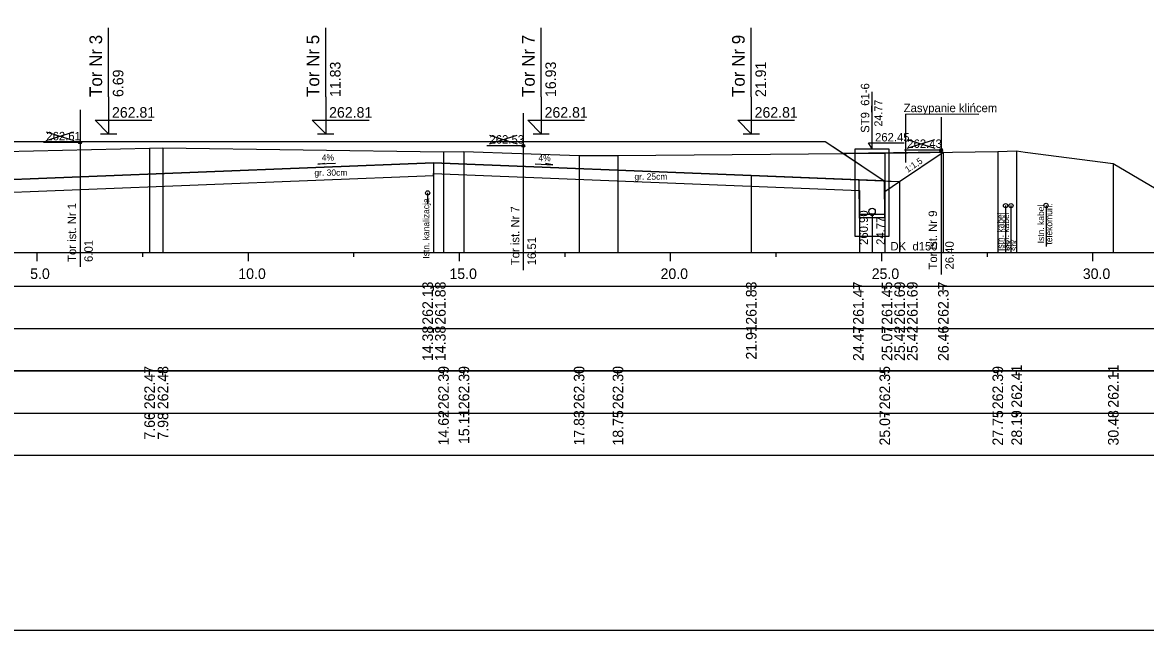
# Model space of a CAD drawing. Extents: x 6516023 to 6560129, y 5513077 to 5529206.
# Drawn here: x 6519138.11 to 6519164.71, y 5514518.16 to 5514532.56 of the extents above; entities that cross this region are included whole.
import ezdxf

# ---------------------------------------------------------------- set-up
doc = ezdxf.new("R2010")
doc.units = 0
for name, color, linetype in [('IR_default', 7, 'Continuous'), ('TOR_PRZEK_P-kable', 7, 'Continuous'), ('TOR_PRZEK_P-komponent', 7, 'Continuous'), ('TOR_PRZEK_P-odwodnienie', 7, 'Continuous'), ('TOR_PRZEK_P-opisy', 7, 'Continuous'), ('TOR_PRZEK_P-tabelka istniejace', 7, 'Continuous'), ('TOR_PRZEK_P-tabelka projektowane', 7, 'Continuous'), ('TOR_PRZEK_P-teren istniejacy', 7, 'Continuous'), ('TOR_PRZEK_P-tory istniejace', 7, 'Continuous'), ('TOR_PRZEK_P-tory projektowane', 7, 'Continuous'), ('TOR_PRZEK_P-uklad odniesienia', 7, 'Continuous'), ('TOR_PRZEK_P-warstwa ochronna I', 7, 'Continuous'), ('TOR_PRZEK_P-warstwa ochronna II', 7, 'Continuous'), ('TOR_RAMKI-ramka+tabelka 1', 7, 'Continuous')]:
    doc.layers.add(name, color=color, linetype=linetype)

msp = doc.modelspace()

# ---------------------------------------------------------------- linework, layer by layer
at = {"layer": 'IR_default'}
msp.add_lwpolyline([(6519135.926, 5514529.741), (6519138.402, 5514529.741), (6519139.241, 5514529.741), (6519141.902, 5514529.741), (6519142.277, 5514529.741), (6519143.544, 5514529.741), (6519144.385, 5514529.741), (6519147.044, 5514529.741), (6519147.432, 5514529.741), (6519148.647, 5514529.741), (6519152.147, 5514529.741), (6519152.504, 5514529.741), (6519153.621, 5514529.741), (6519154.466, 5514529.741), (6519157.121, 5514529.741), (6519157.46, 5514529.515), (6519158.523, 5514528.806), (6519158.607, 5514528.802), (6519158.886, 5514528.791), (6519159.92, 5514529.481)], dxfattribs=at)
at = {"layer": 'TOR_PRZEK_P-kable'}
for p, q in [((6519147.708, 5514528.52), (6519147.708, 5514528.25)), ((6519161.395, 5514528.218), (6519161.395, 5514527.108)), ((6519161.523, 5514528.219), (6519161.523, 5514527.109)), ((6519162.352, 5514528.224), (6519162.352, 5514527.25))]:
    msp.add_line(p, q, dxfattribs=at)
for centre in [(6519147.708, 5514528.52), (6519161.395, 5514528.218), (6519161.523, 5514528.219), (6519162.352, 5514528.224)]:
    msp.add_circle(centre, 0.05, dxfattribs=at)
at = {"layer": 'TOR_PRZEK_P-komponent'}
msp.add_line((6519159.92, 5514529.481), (6519157.557, 5514529.45), dxfattribs=at)
msp.add_lwpolyline([(6519135.213, 5514529.741), (6519138.402, 5514529.741), (6519141.902, 5514529.741), (6519143.544, 5514529.741), (6519147.044, 5514529.741), (6519148.647, 5514529.741), (6519152.147, 5514529.741), (6519153.621, 5514529.741), (6519157.121, 5514529.741), (6519158.523, 5514528.806), (6519155.371, 5514528.932), (6519147.846, 5514529.233), (6519136.693, 5514528.787)], dxfattribs=at)
at = {"layer": 'TOR_PRZEK_P-odwodnienie'}
for p, q in [((6519158.233, 5514529.564), (6519158.233, 5514530.914)), ((6519158.15, 5514529.702), (6519158.99, 5514529.702)), ((6519158.233, 5514529.564), (6519158.15, 5514529.702)), ((6519157.934, 5514527.925), (6519157.931, 5514528.829)), ((6519158.534, 5514527.927), (6519158.531, 5514528.805)), ((6519158.534, 5514528.006), (6519157.934, 5514528.006)), ((6519158.534, 5514527.926), (6519157.934, 5514527.926))]:
    msp.add_line(p, q, dxfattribs=at)
for points in [[(6519157.833, 5514528.156), (6519157.833, 5514529.564), (6519158.633, 5514529.564), (6519158.633, 5514527.486), (6519157.833, 5514527.486), (6519157.833, 5514528.156)], [(6519158.234, 5514528.006), (6519158.234, 5514527.111), (6519159.545, 5514527.111)]]:
    msp.add_lwpolyline(points, dxfattribs=at)
for centre, radius in [((6519158.234, 5514528.081), 0.075), ((6519158.234, 5514528.006), 0.03)]:
    msp.add_circle(centre, radius, dxfattribs=at)
at = {"layer": 'TOR_PRZEK_P-opisy'}
msp.add_line((6519159.033, 5514529.237), (6519159.033, 5514530.384), dxfattribs=at)
msp.add_line((6519159.033, 5514529.237), (6519159.033, 5514530.384), dxfattribs=at)
for points in [[(6519160.765, 5514530.373), (6519159.033, 5514530.384)], [(6519145.524, 5514529.218), (6519145.106, 5514529.198), (6519145.274, 5514529.227)], [(6519150.252, 5514529.205), (6519150.67, 5514529.186), (6519150.502, 5514529.214)]]:
    msp.add_lwpolyline(points, dxfattribs=at)
at = {"layer": 'TOR_PRZEK_P-tabelka istniejace'}
for p, q in [((6519141.123, 5514524.206), (6519141.123, 5514524.306)), ((6519141.44, 5514524.206), (6519141.44, 5514524.306)), ((6519148.084, 5514524.206), (6519148.084, 5514524.306)), ((6519148.568, 5514524.206), (6519148.568, 5514524.306)), ((6519151.295, 5514524.206), (6519151.295, 5514524.306)), ((6519152.215, 5514524.206), (6519152.215, 5514524.306)), ((6519158.534, 5514524.206), (6519158.534, 5514524.306)), ((6519161.21, 5514524.206), (6519161.21, 5514524.306)), ((6519161.657, 5514524.206), (6519161.657, 5514524.306)), ((6519163.946, 5514524.206), (6519163.946, 5514524.306)), ((6519089.663, 5514523.306), (6519173.463, 5514523.306)), ((6519141.123, 5514523.206), (6519141.123, 5514523.306)), ((6519141.44, 5514523.206), (6519141.44, 5514523.306)), ((6519148.084, 5514523.206), (6519148.084, 5514523.306)), ((6519148.568, 5514523.206), (6519148.568, 5514523.306)), ((6519151.295, 5514523.206), (6519151.295, 5514523.306)), ((6519152.215, 5514523.206), (6519152.215, 5514523.306)), ((6519158.534, 5514523.206), (6519158.534, 5514523.306)), ((6519161.21, 5514523.206), (6519161.21, 5514523.306)), ((6519161.657, 5514523.206), (6519161.657, 5514523.306)), ((6519163.946, 5514523.206), (6519163.946, 5514523.306))]:
    msp.add_line(p, q, dxfattribs=at)
for points in [[(6519141.123, 5514529.581), (6519141.123, 5514527.306), (6519141.123, 5514527.176), (6519141.123, 5514527.106)], [(6519141.44, 5514529.584), (6519141.44, 5514527.306), (6519141.44, 5514527.176), (6519141.44, 5514527.106)], [(6519161.657, 5514529.513), (6519161.657, 5514527.306), (6519161.657, 5514527.176), (6519161.657, 5514527.106)], [(6519148.084, 5514529.491), (6519148.084, 5514527.306), (6519148.084, 5514527.176), (6519148.084, 5514527.106)], [(6519148.568, 5514529.498), (6519148.568, 5514527.306), (6519148.568, 5514527.176), (6519148.568, 5514527.106)], [(6519151.295, 5514529.407), (6519151.295, 5514527.306), (6519151.295, 5514527.176), (6519151.295, 5514527.106)], [(6519152.215, 5514529.403), (6519152.215, 5514527.306), (6519152.215, 5514527.176), (6519152.215, 5514527.106)], [(6519158.534, 5514529.459), (6519158.534, 5514527.306), (6519158.534, 5514527.176), (6519158.534, 5514527.106)], [(6519161.21, 5514529.501), (6519161.21, 5514527.306), (6519161.21, 5514527.176), (6519161.21, 5514527.106)], [(6519163.946, 5514529.215), (6519163.946, 5514527.306), (6519163.946, 5514527.176), (6519163.946, 5514527.106)]]:
    msp.add_lwpolyline(points, dxfattribs=at)
msp.add_lwpolyline([(6519089.663, 5514524.306), (6519089.663, 5514522.306), (6519173.463, 5514522.306), (6519173.463, 5514524.306)], close=True, dxfattribs=at)
at = {"layer": 'TOR_PRZEK_P-tabelka projektowane'}
for p, q in [((6519147.846, 5514526.206), (6519147.846, 5514526.306)), ((6519147.846, 5514526.206), (6519147.846, 5514526.306)), ((6519155.371, 5514526.206), (6519155.371, 5514526.306)), ((6519157.932, 5514526.206), (6519157.932, 5514526.306)), ((6519158.532, 5514526.206), (6519158.532, 5514526.306)), ((6519158.886, 5514526.206), (6519158.886, 5514526.306)), ((6519158.886, 5514526.206), (6519158.886, 5514526.306)), ((6519159.92, 5514526.206), (6519159.92, 5514526.306)), ((6519089.663, 5514525.306), (6519173.463, 5514525.306)), ((6519147.846, 5514525.206), (6519147.846, 5514525.306)), ((6519147.846, 5514525.206), (6519147.846, 5514525.306)), ((6519155.371, 5514525.206), (6519155.371, 5514525.306)), ((6519157.932, 5514525.206), (6519157.932, 5514525.306)), ((6519158.532, 5514525.206), (6519158.532, 5514525.306)), ((6519158.886, 5514525.206), (6519158.886, 5514525.306)), ((6519158.886, 5514525.206), (6519158.886, 5514525.306)), ((6519159.92, 5514525.206), (6519159.92, 5514525.306))]:
    msp.add_line(p, q, dxfattribs=at)
for points in [[(6519159.92, 5514529.481), (6519159.92, 5514527.306), (6519159.92, 5514527.176), (6519159.92, 5514527.106)], [(6519147.846, 5514529.233), (6519147.846, 5514527.306), (6519147.846, 5514527.176), (6519147.846, 5514527.106)], [(6519147.846, 5514528.983), (6519147.846, 5514527.306), (6519147.846, 5514527.176), (6519147.846, 5514527.106)], [(6519155.371, 5514528.932), (6519155.371, 5514527.306), (6519155.371, 5514527.176), (6519155.371, 5514527.106)], [(6519158.886, 5514528.791), (6519158.886, 5514527.306), (6519158.886, 5514527.176), (6519158.886, 5514527.106)], [(6519158.886, 5514528.791), (6519158.886, 5514527.306), (6519158.886, 5514527.176), (6519158.886, 5514527.106)], [(6519157.932, 5514528.579), (6519157.932, 5514527.306), (6519157.932, 5514527.176), (6519157.932, 5514527.106)], [(6519158.532, 5514528.555), (6519158.532, 5514527.306), (6519158.532, 5514527.176), (6519158.532, 5514527.106)]]:
    msp.add_lwpolyline(points, dxfattribs=at)
msp.add_lwpolyline([(6519089.663, 5514526.306), (6519089.663, 5514524.306), (6519173.463, 5514524.306), (6519173.463, 5514526.306)], close=True, dxfattribs=at)
at = {"layer": 'TOR_PRZEK_P-teren istniejacy'}
msp.add_lwpolyline([(6519136.308, 5514529.471), (6519141.123, 5514529.581), (6519141.44, 5514529.584), (6519148.084, 5514529.491), (6519148.568, 5514529.498), (6519151.295, 5514529.407), (6519152.215, 5514529.403), (6519158.534, 5514529.459), (6519161.21, 5514529.501), (6519161.657, 5514529.513), (6519161.862, 5514529.484), (6519163.946, 5514529.215), (6519165.405, 5514528.356)], dxfattribs=at)
at = {"layer": 'TOR_PRZEK_P-tory istniejace'}
for p, q in [((6519139.476, 5514530.49), (6519139.476, 5514526.77)), ((6519149.972, 5514530.412), (6519149.972, 5514526.692)), ((6519159.867, 5514530.311), (6519159.867, 5514526.591)), ((6519138.677, 5514529.762), (6519139.329, 5514529.965)), ((6519138.677, 5514529.965), (6519139.329, 5514529.762)), ((6519149.172, 5514529.684), (6519149.824, 5514529.887)), ((6519149.172, 5514529.887), (6519149.824, 5514529.684)), ((6519159.067, 5514529.583), (6519159.719, 5514529.786)), ((6519159.067, 5514529.786), (6519159.719, 5514529.583)), ((6519139.477, 5514529.715), (6519138.611, 5514529.715)), ((6519149.972, 5514529.637), (6519149.107, 5514529.637)), ((6519159.867, 5514529.536), (6519159.002, 5514529.536))]:
    msp.add_line(p, q, dxfattribs=at)
for centre in [(6519139.477, 5514529.715), (6519149.972, 5514529.637), (6519159.867, 5514529.536)]:
    msp.add_circle(centre, 0.035, dxfattribs=at)
at = {"layer": 'TOR_PRZEK_P-tory projektowane'}
for p, q in [((6519140.152, 5514530.798), (6519140.152, 5514532.431)), ((6519145.294, 5514530.798), (6519145.294, 5514532.43)), ((6519150.397, 5514530.798), (6519150.397, 5514532.431)), ((6519155.371, 5514530.799), (6519155.371, 5514532.431)), ((6519140.152, 5514530.798), (6519140.152, 5514529.921)), ((6519145.294, 5514530.798), (6519145.294, 5514529.921)), ((6519150.397, 5514530.798), (6519150.397, 5514529.921)), ((6519155.371, 5514530.799), (6519155.371, 5514529.921)), ((6519140.152, 5514529.921), (6519139.833, 5514530.24)), ((6519139.833, 5514530.24), (6519141.177, 5514530.24)), ((6519145.294, 5514529.921), (6519144.975, 5514530.24)), ((6519144.975, 5514530.24), (6519146.319, 5514530.24)), ((6519150.397, 5514529.921), (6519150.078, 5514530.24)), ((6519150.078, 5514530.24), (6519151.422, 5514530.24)), ((6519155.371, 5514529.921), (6519155.052, 5514530.24)), ((6519155.052, 5514530.24), (6519156.396, 5514530.24)), ((6519139.96, 5514529.921), (6519140.344, 5514529.921)), ((6519145.102, 5514529.921), (6519145.486, 5514529.921)), ((6519150.205, 5514529.921), (6519150.589, 5514529.921)), ((6519155.179, 5514529.921), (6519155.563, 5514529.921))]:
    msp.add_line(p, q, dxfattribs=at)
at = {"layer": 'TOR_PRZEK_P-uklad odniesienia'}
for p, q in [((6519093.463, 5514527.106), (6519173.463, 5514527.106)), ((6519138.463, 5514526.906), (6519138.463, 5514527.106)), ((6519140.963, 5514527.006), (6519140.963, 5514527.106)), ((6519143.463, 5514526.906), (6519143.463, 5514527.106)), ((6519145.963, 5514527.006), (6519145.963, 5514527.106)), ((6519148.463, 5514526.906), (6519148.463, 5514527.106)), ((6519150.963, 5514527.006), (6519150.963, 5514527.106)), ((6519153.463, 5514526.906), (6519153.463, 5514527.106)), ((6519155.963, 5514527.006), (6519155.963, 5514527.106)), ((6519158.463, 5514526.906), (6519158.463, 5514527.106)), ((6519160.963, 5514527.006), (6519160.963, 5514527.106)), ((6519163.463, 5514526.906), (6519163.463, 5514527.106))]:
    msp.add_line(p, q, dxfattribs=at)
at = {"layer": 'TOR_PRZEK_P-warstwa ochronna I'}
for points in [[(6519136.693, 5514528.487), (6519147.846, 5514528.933), (6519147.846, 5514528.983), (6519157.932, 5514528.579)], [(6519158.532, 5514528.555), (6519158.886, 5514528.791)]]:
    msp.add_lwpolyline(points, dxfattribs=at)
at = {"layer": 'TOR_PRZEK_P-warstwa ochronna II'}
msp.add_lwpolyline([(6519111.913, 5514528.597), (6519113.734, 5514528.652), (6519114.213, 5514528.971), (6519118.213, 5514529.131), (6519118.963, 5514529.161), (6519120.622, 5514529.228), (6519122.285, 5514529.161), (6519123.035, 5514529.131), (6519125.535, 5514529.031), (6519126.34, 5514529.028), (6519128.84, 5514529.128), (6519129.59, 5514529.158), (6519131.207, 5514529.222), (6519132.713, 5514529.162), (6519136.091, 5514529.027), (6519136.693, 5514528.787), (6519147.846, 5514529.233), (6519155.371, 5514528.932), (6519158.886, 5514528.791), (6519159.92, 5514529.481)], dxfattribs=at)
at = {"layer": 'TOR_RAMKI-ramka+tabelka 1'}
msp.add_lwpolyline([(6519087.013, 5514546.656), (6519334.513, 5514546.656), (6519334.513, 5514518.156), (6519087.013, 5514518.156)], close=True, dxfattribs=at)

# ---------------------------------------------------------------- texts
at = {"layer": 'TOR_PRZEK_P-kable'}
for s, height, p in [('Istn. kanalizacja', 0.14999, (6519147.746, 5514526.963)), ('Istn. kabel', 0.14999, (6519162.307, 5514527.326)), ('telekomun.', 0.15, (6519162.501, 5514527.298)), ('Istn. kabel', 0.14999, (6519161.35, 5514527.144)), ('Istn. kabel', 0.14999, (6519161.478, 5514527.145)), ('srk', 0.15, (6519161.544, 5514527.145)), ('srk', 0.15, (6519161.672, 5514527.145))]:
    msp.add_text(s, height=height, rotation=90.0511, dxfattribs=at).set_placement(p)
at = {"layer": 'TOR_PRZEK_P-odwodnienie'}
for s, height, rotation, p in [('ST9_61-6', 0.2, 90, (6519158.167, 5514529.943)), ('24.77', 0.19, 90, (6519158.476, 5514530.091)), ('260.90', 0.2, 90, (6519158.134, 5514527.289)), ('24.77', 0.2, 90, (6519158.534, 5514527.289)), ('DK_d150', 0.2, 360, (6519158.669, 5514527.157))]:
    msp.add_text(s, height=height, rotation=rotation, dxfattribs=at).set_placement(p)
msp.add_text('262.45', height=0.2, dxfattribs=at).set_placement((6519158.303, 5514529.738))
at = {"layer": 'TOR_PRZEK_P-opisy'}
for s, height, rotation, p in [('Zasypanie klińcem', 0.2, 359.9489, (6519158.982, 5514530.433)), ('4%', 0.15, 0.1515, (6519145.201, 5514529.283)), ('4%', 0.15, 359.8485, (6519150.331, 5514529.271)), ('1:1,5', 0.15, 34.0701, (6519159.075, 5514528.993))]:
    msp.add_text(s, height=height, rotation=rotation, dxfattribs=at).set_placement(p)
at = {"layer": 'TOR_PRZEK_P-tabelka istniejace'}
for s, p in [('262.47', (6519141.248, 5514523.398)), ('262.48', (6519141.565, 5514523.398)), ('262.39', (6519148.209, 5514523.398)), ('262.39', (6519148.693, 5514523.398)), ('262.30', (6519151.42, 5514523.398)), ('262.30', (6519152.34, 5514523.398)), ('262.35', (6519158.659, 5514523.397)), ('262.39', (6519161.335, 5514523.398)), ('262.41', (6519161.782, 5514523.433)), ('262.11', (6519164.071, 5514523.433)), ('15.11', (6519148.693, 5514522.573)), ('7.66', (6519141.248, 5514522.677)), ('7.98', (6519141.565, 5514522.677)), ('14.62', (6519148.209, 5514522.54)), ('17.83', (6519151.42, 5514522.538)), ('18.75', (6519152.34, 5514522.537)), ('25.07', (6519158.659, 5514522.538)), ('27.75', (6519161.335, 5514522.537)), ('28.19', (6519161.782, 5514522.538)), ('30.48', (6519164.071, 5514522.538))]:
    msp.add_text(s, height=0.25, rotation=90, dxfattribs=at).set_placement(p)
at = {"layer": 'TOR_PRZEK_P-tabelka projektowane'}
for s, p in [('262.13', (6519147.833, 5514525.398)), ('261.88', (6519148.133, 5514525.398)), ('261.83', (6519155.496, 5514525.398)), ('261.47', (6519158.033, 5514525.398)), ('261.45', (6519158.711, 5514525.397)), ('261.69', (6519159.011, 5514525.398)), ('261.69', (6519159.311, 5514525.398)), ('262.37', (6519160.045, 5514525.398)), ('14.38', (6519147.833, 5514524.538)), ('14.38', (6519148.133, 5514524.538)), ('21.91', (6519155.496, 5514524.573)), ('24.47', (6519158.033, 5514524.538)), ('25.07', (6519158.711, 5514524.538)), ('25.42', (6519159.011, 5514524.54)), ('25.42', (6519159.311, 5514524.54)), ('26.46', (6519160.045, 5514524.538))]:
    msp.add_text(s, height=0.25, rotation=90, dxfattribs=at).set_placement(p)
at = {"layer": 'TOR_PRZEK_P-tory istniejace'}
for s, p in [('262.61', (6519138.677, 5514529.765)), ('262.53', (6519149.172, 5514529.687)), ('262.43', (6519159.067, 5514529.586))]:
    msp.add_text(s, height=0.2, dxfattribs=at).set_placement(p)
for s, rotation, p in [('Tor ist. Nr 1', 90.0511, (6519139.383, 5514526.885)), ('Tor ist. Nr 7', 90.0511, (6519149.879, 5514526.807)), ('Tor ist. Nr 9', 90.0511, (6519159.773, 5514526.706)), ('6.01', 90, (6519139.777, 5514526.885)), ('16.51', 90, (6519150.272, 5514526.807)), ('26.40', 90, (6519160.167, 5514526.706))]:
    msp.add_text(s, height=0.2, rotation=rotation, dxfattribs=at).set_placement(p)
at = {"layer": 'TOR_PRZEK_P-tory projektowane'}
for s, height, p in [('Tor Nr 3', 0.3, (6519139.998, 5514530.792)), ('Tor Nr 5', 0.3, (6519145.14, 5514530.792)), ('Tor Nr 7', 0.3, (6519150.243, 5514530.792)), ('Tor Nr 9', 0.3, (6519155.216, 5514530.792)), ('6.69', 0.25, (6519140.502, 5514530.791)), ('11.83', 0.25, (6519145.644, 5514530.791)), ('16.93', 0.25, (6519150.747, 5514530.791)), ('21.91', 0.25, (6519155.721, 5514530.791))]:
    msp.add_text(s, height=height, rotation=90, dxfattribs=at).set_placement(p)
for p in [(6519140.232, 5514530.301), (6519145.374, 5514530.301), (6519150.477, 5514530.301), (6519155.451, 5514530.301)]:
    msp.add_text('262.81', height=0.25, dxfattribs=at).set_placement(p)
at = {"layer": 'TOR_PRZEK_P-uklad odniesienia'}
for s, p in [('5.0', (6519138.294, 5514526.481)), ('10.0', (6519143.224, 5514526.481)), ('15.0', (6519148.224, 5514526.481)), ('20.0', (6519153.224, 5514526.481)), ('25.0', (6519158.224, 5514526.481)), ('30.0', (6519163.224, 5514526.481))]:
    msp.add_text(s, height=0.25, dxfattribs=at).set_placement(p)
at = {"layer": 'TOR_PRZEK_P-warstwa ochronna I'}
for s, p in [('gr. 30cm', (6519145.026, 5514528.925)), ('gr. 25cm', (6519152.605, 5514528.832))]:
    msp.add_text(s, height=0.15, dxfattribs=at).set_placement(p)

doc.saveas('drawing.dxf')
